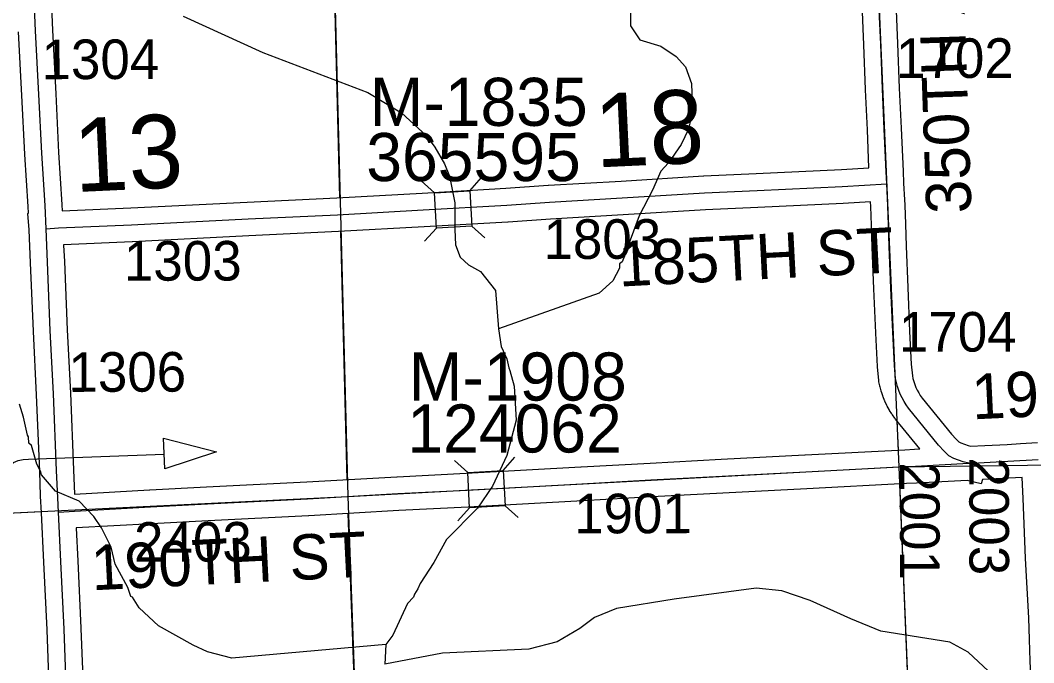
# Model space of a CAD drawing. Extents: x 128.7 to 185.5, y -21.4 to 12.6.
# Drawn here: x 157.511 to 159.303, y -4.184 to -3.048 of the extents above; entities that cross this region are included whole.
import ezdxf

# ---------------------------------------------------------------- set-up
doc = ezdxf.new("R2010")
doc.units = 0
for name, color, linetype in [('tdCoDirctArrow', 7, 'Continuous'), ('tdCoHydroRiver', 7, 'Continuous'), ('tdCoSecRdNmbr', 7, 'Continuous'), ('tdCoSecRdTxt', 7, 'Continuous'), ('tdCoSecRteBand', 7, 'Continuous'), ('tdCoSecRteCL', 7, 'Continuous'), ('tdCoSectLine', 7, 'Continuous'), ('tdCoSectLinePart', 7, 'Continuous'), ('tdCoSectNmbr', 7, 'Continuous'), ('tdCoStrucSec', 7, 'Continuous'), ('tdCoStrucSecCoName', 7, 'Continuous'), ('tdCoStrucSecFHWANum', 7, 'Continuous'), ('tdCoSurfGravel', 7, 'Continuous'), ('tdCoTwpBndry', 7, 'Continuous'), ('tdCoTwpBndryShd', 7, 'Continuous')]:
    doc.layers.add(name, color=color, linetype=linetype)

msp = doc.modelspace()

# ---------------------------------------------------------------- linework, layer by layer
at = {"layer": 'tdCoDirctArrow'}
msp.add_lwpolyline([(157.7645, -3.7869), (157.8578, -3.8109), (157.7669, -3.8408)], close=True, dxfattribs=at)
msp.add_lwpolyline([(157.4917, -4.1446), (157.4805, -3.8651), (157.4805, -3.8613), (157.4817, -3.8542), (157.4843, -3.8467), (157.4884, -3.84), (157.4932, -3.8344), (157.4991, -3.8298), (157.5071, -3.826), (157.5158, -3.8241), (157.5257, -3.8237), (157.7654, -3.8151)], dxfattribs=at)
at = {"layer": 'tdCoHydroRiver'}
for points in [[(158.5903, -3.0168), (158.5902, -3.0578), (158.6068, -3.0825), (158.6435, -3.0938), (158.671, -3.1117), (158.6875, -3.1301), (158.698, -3.1597), (158.6992, -3.1944), (158.697, -3.2213), (158.693, -3.2404), (158.6798, -3.2677), (158.6573, -3.3001), (158.6436, -3.3148), (158.629, -3.3484), (158.6054, -3.3935), (158.5896, -3.4366), (158.581, -3.4622), (158.5752, -3.475), (158.5705, -3.4784), (158.5708, -3.4862), (158.559, -3.5088), (158.5345, -3.5302), (158.3569, -3.5934)], [(157.7988, -3.0405), (157.94, -3.1048), (158.1256, -3.1755), (158.1853, -3.2113), (158.2294, -3.2523), (158.2443, -3.2723), (158.2612, -3.3016), (158.2698, -3.3234), (158.2794, -3.3704), (158.2795, -3.4178), (158.2805, -3.4446), (158.2892, -3.4664), (158.3039, -3.48), (158.3248, -3.4919), (158.3513, -3.5257), (158.3569, -3.5934), (158.3612, -3.6248), (158.3714, -3.6465), (158.3751, -3.6621), (158.3769, -3.6668), (158.3842, -3.695), (158.3879, -3.7548), (158.3712, -3.817), (158.3463, -3.8715), (158.3193, -3.9104), (158.2645, -3.966), (158.2423, -4.0062), (158.2184, -4.0434), (158.214, -4.053), (158.208, -4.0627), (158.2066, -4.0675), (158.196, -4.0789), (158.1696, -4.1351), (158.1575, -4.1513), (158.1556, -4.1861)], [(158.1575, -4.1513), (157.8853, -4.1753), (157.8423, -4.1642), (157.8167, -4.1525), (157.7554, -4.1184), (157.7212, -4.0865), (157.7094, -4.068), (157.7062, -4.0665), (157.7009, -4.0509), (157.6789, -4.0091), (157.6715, -3.9794), (157.6545, -3.9453), (157.6412, -3.9252), (157.6149, -3.8978), (157.5733, -3.8803), (157.5486, -3.8512), (157.5468, -3.845), (157.54, -3.8326), (157.5309, -3.7998), (157.526, -3.7952), (157.5256, -3.7842), (157.524, -3.7811), (157.5165, -3.7498), (157.5094, -3.7264)], [(159.2962, -4.2604), (159.2589, -4.2317), (159.1871, -4.1649), (159.1549, -4.1471), (159.0326, -4.1278), (158.9798, -4.106), (158.9076, -4.0739), (158.858, -4.0567), (158.8121, -4.0521), (158.6676, -4.0715), (158.5656, -4.0878), (158.5267, -4.1034), (158.5006, -4.1232), (158.4604, -4.1468), (158.4103, -4.1596), (158.2575, -4.1667), (158.1556, -4.1861)]]:
    msp.add_lwpolyline(points, dxfattribs=at)
at = {"layer": 'tdCoSecRteBand'}
for points in [[(157.5628, -2.9394), (157.5677, -3.0652), (157.5736, -3.1777), (157.5736, -3.1777), (157.5736, -3.1778), (157.5788, -3.2814), (157.5847, -3.3734), (157.5847, -3.3737), (157.5847, -3.3741), (157.5852, -3.3847)], [(157.5852, -3.3847), (157.7064, -3.3796), (157.9122, -3.3693), (157.9122, -3.3693), (157.9122, -3.3693), (158.0707, -3.3616), (158.222, -3.3533), (158.3697, -3.3449), (158.4447, -3.3395), (158.4449, -3.3395), (158.4451, -3.3394), (158.5735, -3.3321), (158.7194, -3.3229), (158.7197, -3.3229), (158.7199, -3.3229), (158.8126, -3.3187), (158.9632, -3.3118), (159.0119, -3.309), (159.0118, -3.3088), (159.0119, -3.3088), (159.0091, -3.2415), (159.0056, -3.1706), (159.0056, -3.1704), (159.0056, -3.1703), (159.0026, -3.0914), (158.9997, -3.019)], [(159.0596, -3.0165), (159.0626, -3.089), (159.0626, -3.0891), (159.0626, -3.0891), (159.0655, -3.1679), (159.069, -3.2387), (159.069, -3.2388), (159.069, -3.2389), (159.0722, -3.3145), (159.0732, -3.3357), (159.0749, -3.3655), (159.0747, -3.3655), (159.0751, -3.3743), (159.0752, -3.3745), (159.0752, -3.3747), (159.0764, -3.4082), (159.0764, -3.4083), (159.0764, -3.4084), (159.0776, -3.447), (159.0806, -3.5203), (159.0838, -3.5981), (159.0867, -3.656), (159.0887, -3.6766), (159.0897, -3.6813), (159.0911, -3.6866), (159.0928, -3.6918), (159.0949, -3.6969), (159.0972, -3.7019), (159.0998, -3.7067), (159.1027, -3.7113), (159.1058, -3.7157), (159.1576, -3.7796), (159.1659, -3.7884), (159.1708, -3.7931), (159.1744, -3.795), (159.1875, -3.7999), (159.1915, -3.8009)], [(157.5628, -4.2416), (157.5583, -4.1253), (157.5527, -4.0061), (157.5485, -3.9188), (157.5467, -3.889), (157.547, -3.8889), (157.547, -3.8887), (157.547, -3.8887), (157.5453, -3.8454), (157.5453, -3.8453), (157.5453, -3.8453), (157.5398, -3.7098), (157.5342, -3.5978), (157.5342, -3.5977), (157.5342, -3.5976), (157.529, -3.4767), (157.529, -3.4767), (157.529, -3.4767), (157.5266, -3.4186), (157.5242, -3.3892), (157.5253, -3.3891), (157.5248, -3.3769), (157.5189, -3.285), (157.5189, -3.2848), (157.5189, -3.2846), (157.5137, -3.1808), (157.5078, -3.0681)], [(157.607, -3.8855), (157.7396, -3.878), (157.7397, -3.8779), (157.7398, -3.8779), (157.8404, -3.8728), (157.8404, -3.8728), (157.8405, -3.8728), (158.0176, -3.8641), (158.177, -3.8548), (158.1771, -3.8548), (158.1773, -3.8548), (158.2997, -3.8486), (158.5026, -3.8373), (158.5026, -3.8373), (158.5027, -3.8373), (158.6247, -3.8306), (158.6248, -3.8306), (158.6248, -3.8306), (158.7505, -3.8239), (158.8987, -3.816), (158.8988, -3.816), (158.8988, -3.816), (159.0752, -3.8071), (159.0926, -3.8062), (159.1016, -3.8057), (159.0586, -3.7528), (159.058, -3.752), (159.0575, -3.7512), (159.0533, -3.7453), (159.0527, -3.7446), (159.0523, -3.7438), (159.0484, -3.7377), (159.048, -3.7369), (159.0475, -3.7361), (159.0441, -3.7298), (159.0436, -3.729), (159.0433, -3.7282), (159.0402, -3.7216), (159.0398, -3.7208), (159.0395, -3.72), (159.0368, -3.7133), (159.0365, -3.7124), (159.0362, -3.7116), (159.0339, -3.7047), (159.0336, -3.7039), (159.0334, -3.703), (159.0315, -3.696), (159.0313, -3.6951), (159.0311, -3.6943), (159.0296, -3.6872), (159.0293, -3.6856), (159.0291, -3.684), (159.0269, -3.6611), (159.0268, -3.6604), (159.0268, -3.6597), (159.0239, -3.601), (159.0238, -3.6009), (159.0238, -3.6007), (159.0206, -3.5228), (159.0206, -3.5228), (159.0206, -3.5228), (159.0177, -3.4493), (159.0177, -3.4491), (159.0177, -3.449), (159.0164, -3.4104), (159.0152, -3.3771), (159.0148, -3.369), (158.9664, -3.3717), (158.9662, -3.3717), (158.9661, -3.3717), (158.8154, -3.3786), (158.7229, -3.3828), (158.5772, -3.3919), (158.5771, -3.3919), (158.577, -3.3919), (158.4488, -3.3993), (158.3738, -3.4047), (158.3735, -3.4048), (158.3733, -3.4048), (158.2254, -3.4132), (158.2253, -3.4132), (158.2253, -3.4132), (158.0739, -3.4215), (158.0738, -3.4216), (158.0737, -3.4216), (157.9151, -3.4292), (157.7093, -3.4396), (157.7091, -3.4396), (157.709, -3.4396), (157.5877, -3.4447), (157.5877, -3.4455), (157.5889, -3.4742), (157.5941, -3.5949), (157.5998, -3.707), (157.5998, -3.7071), (157.5998, -3.7073), (157.6052, -3.8429), (157.607, -3.8855)], [(159.1915, -3.8009), (159.217, -3.7995), (159.217, -3.7996), (159.2561, -3.7976), (159.28, -3.7962), (159.28, -3.7958), (159.3097, -3.7945)], [(159.2994, -4.2286), (159.2969, -4.1811), (159.2969, -4.1808), (159.2969, -4.1804), (159.2959, -4.1427), (159.2947, -4.1045), (159.2888, -3.9993), (159.2888, -3.9991), (159.2888, -3.9989), (159.2843, -3.8931), (159.2827, -3.8561), (159.2594, -3.8575), (159.2593, -3.8575), (159.2592, -3.8575), (159.2124, -3.8599), (159.2105, -3.8674), (159.1858, -3.8613), (159.0958, -3.8661), (159.0957, -3.8661), (159.0957, -3.8661), (159.0782, -3.867), (158.9019, -3.876), (158.7537, -3.8839), (158.7537, -3.8839), (158.7537, -3.8839), (158.628, -3.8905), (158.5059, -3.8972), (158.303, -3.9085), (158.3029, -3.9085), (158.3028, -3.9085), (158.1804, -3.9147), (158.021, -3.924), (158.0208, -3.9241), (158.0207, -3.9241), (157.8434, -3.9327), (157.7429, -3.9379), (157.6098, -3.9454), (157.6098, -3.9457), (157.6126, -4.0032), (157.6126, -4.0032), (157.6126, -4.0032), (157.6183, -4.1226), (157.6183, -4.1227), (157.6183, -4.1229), (157.6227, -4.2392)]]:
    msp.add_lwpolyline(points, dxfattribs=at)
at = {"layer": 'tdCoSecRteCL'}
for points in [[(157.5565, -3.4168), (157.5548, -3.3753), (157.5488, -3.2831), (157.5437, -3.1793), (157.5378, -3.0666), (157.5328, -2.9406), (157.5252, -2.8301), (157.5195, -2.7115), (157.5146, -2.6012), (157.5079, -2.4868), (157.505, -2.4434), (157.504, -2.419)], [(159.0433, -3.3373), (159.0422, -3.3159), (159.039, -3.2402), (159.0356, -3.1692), (159.0326, -3.0902), (159.0296, -3.0177)], [(157.5565, -3.4168), (157.5788, -3.415), (157.7078, -3.4096), (157.9137, -3.3992), (158.0722, -3.3916), (158.2237, -3.3832), (158.3716, -3.3748), (158.4468, -3.3694), (158.5753, -3.362), (158.7213, -3.3529), (158.814, -3.3486), (158.9647, -3.3418), (159.0433, -3.3373)], [(159.1886, -3.8311), (159.1786, -3.8286), (159.1621, -3.8224), (159.1532, -3.8177), (159.1446, -3.8096), (159.1349, -3.7992), (159.0819, -3.7339), (159.0777, -3.728), (159.0739, -3.7218), (159.0704, -3.7154), (159.0673, -3.7089), (159.0646, -3.7021), (159.0623, -3.6952), (159.0605, -3.6882), (159.059, -3.6811), (159.0568, -3.6582), (159.0538, -3.5995), (159.0506, -3.5216), (159.0477, -3.4481), (159.0464, -3.4093), (159.0452, -3.3758), (159.0433, -3.3373)], [(157.5784, -3.9172), (157.5772, -3.8922), (157.5752, -3.8441), (157.5698, -3.7085), (157.5641, -3.5963), (157.559, -3.4754), (157.5565, -3.4168)], [(157.5784, -3.9172), (157.6071, -3.9155), (157.7413, -3.9079), (157.8419, -3.9027), (158.0192, -3.8941), (158.1788, -3.8847), (158.3013, -3.8786), (158.5043, -3.8672), (158.6264, -3.8606), (158.7521, -3.8539), (158.9003, -3.846), (159.0767, -3.837), (159.0942, -3.8361), (159.1886, -3.8311)], [(159.1886, -3.8311), (159.195, -3.8307), (159.2577, -3.8275), (159.3113, -3.8245)], [(157.6118, -4.6657), (157.609, -4.5995), (157.6058, -4.5391), (157.6036, -4.4762), (157.5982, -4.3571), (157.5927, -4.2404), (157.5883, -4.124), (157.5826, -4.0047), (157.5784, -3.9172)]]:
    msp.add_lwpolyline(points, dxfattribs=at)
at = {"layer": 'tdCoSectLine'}
for points in [[(159.0214, -2.8353), (159.0648, -3.8376)], [(158.0641, -2.8906), (158.09, -3.8899)], [(159.0648, -3.8376), (160.065, -3.8246)], [(158.09, -3.8899), (159.0648, -3.8376)], [(159.0648, -3.8376), (159.106, -4.8381)], [(157.077, -3.9393), (158.09, -3.8899)], [(158.09, -3.8899), (158.1261, -4.8909)]]:
    msp.add_lwpolyline(points, dxfattribs=at)
at = {"layer": 'tdCoSectLinePart'}
for points in [[(158.0641, -2.8906), (158.0763, -3.3612)], [(158.0779, -3.4207), (158.0893, -3.8602)], [(159.0613, -3.7565), (159.0635, -3.8077)], [(159.0661, -3.8677), (159.0844, -4.3137)], [(157.077, -3.9393), (157.5483, -3.9163)], [(158.0911, -3.9197), (158.1167, -4.6305)]]:
    msp.add_lwpolyline(points, dxfattribs=at)
at = {"layer": 'tdCoStrucSec'}
for p, q in [((158.2434, -3.3528), (158.22, -3.3319)), ((158.3059, -3.3493), (158.3267, -3.326)), ((158.2469, -3.4153), (158.226, -3.4386)), ((158.3094, -3.4118), (158.3327, -3.4327)), ((158.3022, -3.8471), (158.2788, -3.8263)), ((158.3647, -3.8436), (158.3855, -3.8203)), ((158.3682, -3.9061), (158.3915, -3.927)), ((158.3057, -3.9096), (158.2848, -3.933))]:
    msp.add_line(p, q, dxfattribs=at)
for points in [[(158.2434, -3.3528), (158.3059, -3.3493), (158.3094, -3.4118), (158.2469, -3.4153)], [(158.3022, -3.8471), (158.3647, -3.8436), (158.3682, -3.9061), (158.3057, -3.9096)]]:
    msp.add_lwpolyline(points, close=True, dxfattribs=at)
at = {"layer": 'tdCoSurfGravel'}
for points in [[(157.5784, -3.9172), (157.5772, -3.8922), (157.5752, -3.8441), (157.5698, -3.7085), (157.5641, -3.5963), (157.559, -3.4754), (157.5565, -3.4168), (157.5548, -3.3753), (157.5488, -3.2831), (157.5437, -3.1793), (157.5378, -3.0666), (157.5328, -2.9406), (157.5252, -2.8301), (157.5195, -2.7115), (157.5146, -2.6012), (157.5079, -2.4868), (157.505, -2.4434), (157.504, -2.419), (157.5025, -2.3798), (157.4968, -2.2737), (157.4924, -2.1852), (157.4879, -2.0866)], [(159.1886, -3.8311), (159.1786, -3.8286), (159.1621, -3.8224), (159.1532, -3.8177), (159.1446, -3.8096), (159.1349, -3.7992), (159.0819, -3.7339), (159.0777, -3.728), (159.0739, -3.7218), (159.0704, -3.7154), (159.0673, -3.7089), (159.0646, -3.7021), (159.0623, -3.6952), (159.0605, -3.6882), (159.059, -3.6811), (159.0568, -3.6582), (159.0538, -3.5995), (159.0506, -3.5216), (159.0477, -3.4481), (159.0464, -3.4093), (159.0452, -3.3758), (159.0433, -3.3373), (159.0422, -3.3159), (159.039, -3.2402), (159.0356, -3.1692), (159.0326, -3.0902), (159.0296, -3.0177)], [(157.5565, -3.4168), (157.5788, -3.415), (157.7078, -3.4096), (157.9137, -3.3992), (158.0722, -3.3916), (158.2237, -3.3832), (158.3716, -3.3748), (158.4468, -3.3694), (158.5753, -3.362), (158.7213, -3.3529), (158.814, -3.3486)], [(158.814, -3.3486), (158.9647, -3.3418), (159.0433, -3.3373)], [(159.0767, -3.837), (159.0942, -3.8361), (159.1886, -3.8311), (159.195, -3.8307), (159.2577, -3.8275), (159.3113, -3.8245)], [(157.5784, -3.9172), (157.6071, -3.9155), (157.7413, -3.9079), (157.8419, -3.9027), (158.0192, -3.8941), (158.1788, -3.8847), (158.3013, -3.8786), (158.5043, -3.8672), (158.6264, -3.8606), (158.7521, -3.8539), (158.9003, -3.846), (159.0767, -3.837)], [(157.6118, -4.6657), (157.609, -4.5995), (157.6058, -4.5391), (157.6036, -4.4762), (157.5982, -4.3571), (157.5927, -4.2404), (157.5883, -4.124), (157.5826, -4.0047), (157.5784, -3.9172)]]:
    msp.add_lwpolyline(points, dxfattribs=at)
at = {"layer": 'tdCoTwpBndry'}
for points in [[(158.0763, -3.3613), (158.0641, -2.8906), (158.0412, -2.1734)], [(158.0892, -3.8599), (158.0779, -3.4213)], [(158.1167, -4.6299), (158.0911, -3.9199)]]:
    msp.add_lwpolyline(points, dxfattribs=at)
at = {"layer": 'tdCoTwpBndryShd'}
msp.add_lwpolyline([(157.7372, 5.1315), (157.7796, 4.1166), (157.8244, 3.1167), (157.8671, 2.1048), (157.9089, 1.1243), (157.9561, 0.1126), (157.999, -0.8918), (158.0323, -1.8928), (158.0641, -2.8906), (158.09, -3.8899), (158.1261, -4.8909), (158.1526, -5.8934), (158.186, -6.8922), (158.2224, -7.8865), (158.2596, -8.8901), (157.2411, -8.925), (157.2808, -9.9203), (157.3135, -10.9318), (157.3424, -11.9378), (157.3787, -12.9432), (157.4034, -13.501)], dxfattribs=at)

# ---------------------------------------------------------------- texts
at = {"layer": 'tdCoSecRdNmbr'}
for s, rotation, p in [('1304', 0.1187, (157.5486, -3.1521)), ('1702', 0.1199, (159.0598, -3.1501)), ('1803', 0.1194, (158.4363, -3.4699)), ('1303', 0.1189, (157.6943, -3.5084)), ('1704', 0.1199, (159.0649, -3.6339)), ('1306', 0.1188, (157.5962, -3.7048)), ('2001', 270.1193, (159.0666, -3.8292)), ('2003', 270.1194, (159.1892, -3.8208)), ('1901', 0.1194, (158.4905, -3.955)), ('2403', 0.1189, (157.7122, -4.0052))]:
    msp.add_text(s, height=0.07, rotation=rotation, dxfattribs=at).set_placement(p)
at = {"layer": 'tdCoSecRdTxt'}
for s, rotation, p in [('350TH AVE', 91.9632, (159.1934, -3.3884)), ('185TH ST', 2.9777, (158.5704, -3.5188)), ('190TH ST', 2.7487, (159.1953, -3.7535)), ('190TH ST', 2.8743, (157.6381, -4.0557))]:
    msp.add_text(s, height=0.08, rotation=rotation, dxfattribs=at).set_placement(p)
at = {"layer": 'tdCoSectNmbr'}
for s, rotation, p in [('18', 2.6718, (158.5293, -3.3082)), ('13', 2.6712, (157.608, -3.3517))]:
    msp.add_text(s, height=0.13, rotation=rotation, dxfattribs=at).set_placement(p)
at = {"layer": 'tdCoStrucSecCoName'}
for s, p in [('M-1835', (158.1291, -3.2346)), ('M-1908', (158.1982, -3.7202))]:
    msp.add_text(s, height=0.085, dxfattribs=at).set_placement(p)
at = {"layer": 'tdCoStrucSecFHWANum'}
for s, p in [('365595', (158.1229, -3.3322)), ('124062', (158.1954, -3.812))]:
    msp.add_text(s, height=0.085, dxfattribs=at).set_placement(p)

doc.saveas('drawing.dxf')
